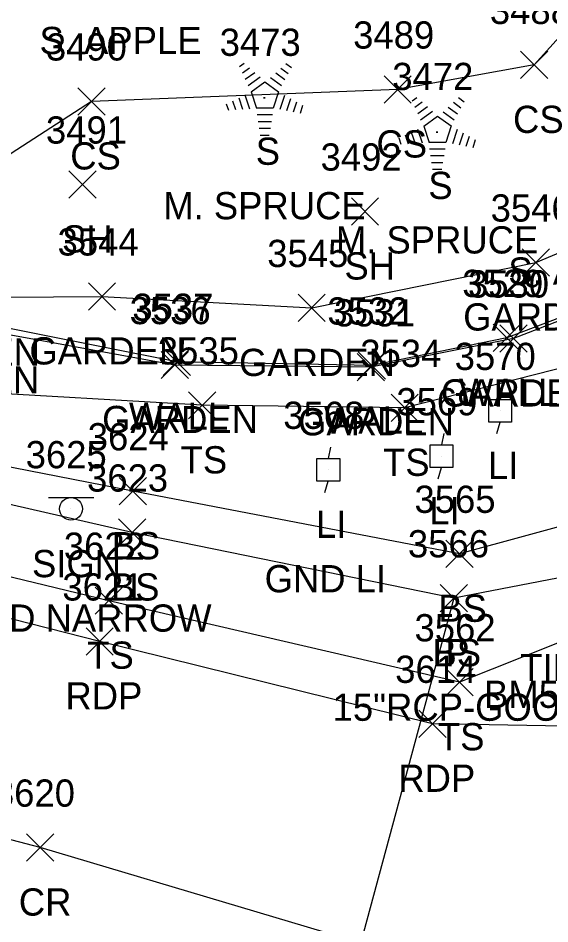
# Model space of a CAD drawing. Extents: x 1462089 to 1464015, y 730534 to 736144.
# Drawn here: x 1462800.7 to 1462839.8, y 732415.6 to 732482.1 of the extents above; entities that cross this region are included whole.
import ezdxf

# ---------------------------------------------------------------- set-up
doc = ezdxf.new("R2010")
doc.units = 0
for name, color, linetype in [('C_C', 7, 'Continuous'), ('D_A', 7, 'Continuous'), ('D_C', 7, 'Continuous'), ('D_I', 7, 'Continuous'), ('D_TIC', 7, 'Continuous'), ('DCP', 7, 'Continuous'), ('L_A', 7, 'Continuous'), ('L_C', 7, 'Continuous'), ('L_I', 7, 'Continuous'), ('L_TIC', 7, 'Continuous'), ('LAPB', 7, 'Continuous'), ('LELB', 7, 'Continuous'), ('LTC', 7, 'Continuous'), ('LW', 7, 'Continuous'), ('P_A', 7, 'Continuous'), ('P_I', 7, 'Continuous'), ('P_TIC', 7, 'Continuous'), ('PET', 7, 'Continuous'), ('PRC', 7, 'Continuous'), ('S_A', 7, 'Continuous'), ('S_C', 7, 'Continuous'), ('S_I', 7, 'Continuous'), ('SSGN', 7, 'Continuous'), ('U_A', 7, 'Continuous'), ('U_C', 7, 'Continuous'), ('U_I', 7, 'Continuous'), ('ULP', 7, 'Continuous')]:
    doc.layers.add(name, color=color, linetype=linetype)

msp = doc.modelspace()

# ---------------------------------------------------------------- linework, layer by layer
at = {"layer": 'D_TIC'}
for points in [[(1462831.711, 732438.481), (1462833.711, 732440.481)], [(1462833.711, 732438.481), (1462831.711, 732440.481)]]:
    msp.add_lwpolyline(points, dxfattribs=at)
at = {"layer": 'DCP'}
msp.add_lwpolyline([(1462832.711, 732439.481), (1462814.234, 732371.009)], dxfattribs=at)
at = {"layer": 'L_TIC'}
for points in [[(1462837.625, 732477.648), (1462839.625, 732479.648)], [(1462839.625, 732477.648), (1462837.625, 732479.648)], [(1462827.599, 732475.843), (1462829.599, 732477.843)], [(1462829.599, 732475.843), (1462827.599, 732477.843)], [(1462805.124, 732474.966), (1462807.124, 732476.966)], [(1462807.124, 732474.966), (1462805.124, 732476.966)], [(1462804.472, 732468.866), (1462806.472, 732470.866)], [(1462806.472, 732468.866), (1462804.472, 732470.866)], [(1462825.2, 732466.884), (1462827.2, 732468.884)], [(1462827.2, 732466.884), (1462825.2, 732468.884)], [(1462837.737, 732463.139), (1462839.737, 732465.139)], [(1462839.737, 732463.139), (1462837.737, 732465.139)], [(1462805.894, 732460.647), (1462807.894, 732462.647)], [(1462807.894, 732460.647), (1462805.894, 732462.647)], [(1462821.285, 732459.801), (1462823.285, 732461.801)], [(1462823.285, 732459.801), (1462821.285, 732461.801)], [(1462835.607, 732457.6), (1462837.607, 732459.6)], [(1462837.607, 732457.6), (1462835.607, 732459.6)], [(1462836.104, 732457.559), (1462838.104, 732459.559)], [(1462838.104, 732457.559), (1462836.104, 732459.559)], [(1462811.237, 732455.607), (1462813.237, 732457.607)], [(1462813.237, 732455.607), (1462811.237, 732457.607)], [(1462811.383, 732455.848), (1462813.383, 732457.848)], [(1462813.383, 732455.848), (1462811.383, 732457.848)], [(1462825.699, 732455.576), (1462827.699, 732457.576)], [(1462827.699, 732455.576), (1462825.699, 732457.576)], [(1462825.619, 732455.441), (1462827.619, 732457.441)], [(1462827.619, 732455.441), (1462825.619, 732457.441)], [(1462813.255, 732452.647), (1462815.255, 732454.647)], [(1462815.255, 732452.647), (1462813.255, 732454.647)], [(1462828.112, 732452.466), (1462830.112, 732454.466)], [(1462830.112, 732452.466), (1462828.112, 732454.466)], [(1462808.156, 732446.34), (1462810.156, 732448.34)], [(1462810.156, 732446.34), (1462808.156, 732448.34)], [(1462808.105, 732443.312), (1462810.105, 732445.312)], [(1462810.105, 732443.312), (1462808.105, 732445.312)], [(1462832.138, 732441.749), (1462834.138, 732443.749)], [(1462834.138, 732441.749), (1462832.138, 732443.749)], [(1462806.403, 732438.302), (1462808.403, 732440.302)], [(1462808.403, 732438.302), (1462806.403, 732440.302)], [(1462831.711, 732438.481), (1462833.711, 732440.481)], [(1462833.711, 732438.481), (1462831.711, 732440.481)], [(1462832.142, 732432.314), (1462834.142, 732434.314)], [(1462834.142, 732432.314), (1462832.142, 732434.314)]]:
    msp.add_lwpolyline(points, dxfattribs=at)
at = {"layer": 'LAPB'}
msp.add_lwpolyline([(1462865.016, 732480.874), (1462860.493, 732471.865), (1462849.751, 732463.449), (1462837.104, 732458.559), (1462826.619, 732456.441), (1462812.237, 732456.607), (1462796.179, 732459.522), (1462796.223, 732461.56), (1462806.894, 732461.647), (1462822.285, 732460.801), (1462838.737, 732464.139), (1462849.759, 732468.75), (1462857.441, 732476.782)], dxfattribs=at)
at = {"layer": 'LELB'}
for points in [[(1462962.051, 732738.86), (1462942.093, 732684.704), (1462930.349, 732649.849), (1462918.779, 732606.158), (1462910.515, 732577.075), (1462897.313, 732539.083), (1462883.37, 732494.351), (1462874.745, 732466.267), (1462864.696, 732450.437), (1462861.441, 732452.26), (1462854.05, 732449.477), (1462845.281, 732441.914), (1462832.711, 732439.481), (1462809.105, 732444.312), (1462762.719, 732454.921), (1462717.924, 732465.494), (1462675.121, 732482.37), (1462640.103, 732492.478), (1462631.962, 732496.427), (1462623.343, 732510.569), (1462622.33, 732524.867)], [(1462964.589, 732738.298), (1462945.297, 732683.439), (1462934.628, 732648.301), (1462922.94, 732604.455), (1462912.479, 732576.375), (1462900.293, 732538.088), (1462886.404, 732493.851), (1462878.638, 732463.219), (1462873.796, 732453.349), (1462865.224, 732445.194), (1462860.68, 732448.816), (1462854.34, 732445.391), (1462847.656, 732439.084), (1462833.142, 732433.314), (1462807.403, 732439.302), (1462761.489, 732450.408), (1462717.117, 732462.765), (1462672.88, 732476.46), (1462638.847, 732488.064), (1462628.323, 732495.04), (1462620.973, 732510.302), (1462619.534, 732525.266)], [(1462927.995, 732703.95), (1462913.72, 732663.308), (1462904.762, 732626.067), (1462895.224, 732616.018), (1462886.603, 732592.504), (1462880.252, 732582.304), (1462873.474, 732559.521), (1462870.274, 732539.778), (1462860.006, 732507.628), (1462849.679, 732490.923), (1462838.625, 732478.648), (1462828.599, 732476.843), (1462806.124, 732475.966), (1462790.408, 732465.788), (1462774.938, 732470.333)], [(1462938.529, 732701.154), (1462919.188, 732660.623), (1462907.452, 732626.729), (1462903.606, 732613.145), (1462893.414, 732589.656), (1462888.63, 732580.093), (1462887.401, 732563.484), (1462883.927, 732556.012), (1462884.623, 732537.604), (1462884.984, 732537.065), (1462874.272, 732495.685), (1462869.543, 732479.489), (1462861.11, 732472.141), (1462852.972, 732461.034), (1462844.109, 732457.291), (1462829.112, 732453.466), (1462814.255, 732453.647), (1462796.448, 732454.698), (1462777.989, 732457.609)], [(1462902.561, 732573.655), (1462893.764, 732541.415), (1462880.654, 732494.464), (1462872.026, 732468.089), (1462861.933, 732453.56), (1462852.599, 732451.436), (1462843.02, 732445.444), (1462833.138, 732442.749), (1462809.156, 732447.34), (1462778.483, 732453.334)]]:
    msp.add_lwpolyline(points, dxfattribs=at)
at = {"layer": 'LTC'}
for p, q in [((1462816.987, 732478.518), (1462817.341, 732478.775)), ((1462820.385, 732478.758), (1462820.804, 732478.453)), ((1462817.196, 732478.052), (1462817.726, 732478.436)), ((1462817.406, 732477.586), (1462818.11, 732478.098)), ((1462820.014, 732478.41), (1462820.564, 732478.011)), ((1462817.616, 732477.121), (1462818.494, 732477.758)), ((1462819.272, 732477.713), (1462820.081, 732477.124)), ((1462819.643, 732478.061), (1462820.322, 732477.568)), ((1462817.84, 732476.666), (1462818.852, 732477.4)), ((1462818.852, 732477.4), (1462819.849, 732476.675)), ((1462816.93, 732476.23), (1462817.201, 732475.395)), ((1462817.386, 732476.446), (1462817.716, 732475.427)), ((1462817.84, 732476.666), (1462818.227, 732475.472)), ((1462819.849, 732476.675), (1462819.458, 732475.472)), ((1462820.286, 732476.404), (1462819.949, 732475.365)), ((1462820.731, 732476.154), (1462820.444, 732475.269)), ((1462829.656, 732476.005), (1462830.011, 732476.262)), ((1462833.055, 732476.245), (1462833.474, 732475.941)), ((1462816.019, 732475.797), (1462816.171, 732475.329)), ((1462816.475, 732476.013), (1462816.686, 732475.362)), ((1462819.458, 732475.472), (1462818.227, 732475.472)), ((1462821.176, 732475.904), (1462820.939, 732475.174)), ((1462821.62, 732475.653), (1462821.433, 732475.079)), ((1462829.866, 732475.539), (1462830.395, 732475.923)), ((1462830.075, 732475.073), (1462830.779, 732475.585)), ((1462832.313, 732475.548), (1462832.992, 732475.055)), ((1462832.683, 732475.897), (1462833.233, 732475.498)), ((1462819.419, 732474.972), (1462818.275, 732474.972)), ((1462830.285, 732474.608), (1462831.163, 732475.246)), ((1462830.51, 732474.153), (1462831.521, 732474.887)), ((1462831.521, 732474.887), (1462832.518, 732474.162)), ((1462831.941, 732475.2), (1462832.751, 732474.611)), ((1462819.336, 732474.472), (1462818.347, 732474.472)), ((1462830.51, 732474.153), (1462830.897, 732472.959)), ((1462832.518, 732474.162), (1462832.127, 732472.959)), ((1462819.252, 732473.972), (1462818.42, 732473.972)), ((1462819.168, 732473.472), (1462818.493, 732473.472)), ((1462829.144, 732473.501), (1462829.356, 732472.849)), ((1462829.6, 732473.717), (1462829.871, 732472.882)), ((1462830.055, 732473.933), (1462830.386, 732472.914)), ((1462832.956, 732473.891), (1462832.618, 732472.852)), ((1462833.4, 732473.641), (1462833.113, 732472.756)), ((1462828.689, 732473.284), (1462828.841, 732472.816)), ((1462832.127, 732472.959), (1462830.897, 732472.959)), ((1462833.845, 732473.391), (1462833.608, 732472.661)), ((1462834.289, 732473.141), (1462834.103, 732472.566)), ((1462832.089, 732472.459), (1462830.944, 732472.459)), ((1462832.005, 732471.959), (1462831.017, 732471.959)), ((1462831.921, 732471.459), (1462831.09, 732471.459)), ((1462831.838, 732470.959), (1462831.163, 732470.959))]:
    msp.add_line(p, q, dxfattribs=at)
at = {"layer": 'LW'}
msp.add_lwpolyline([(1462863.176, 732480.952), (1462864.443, 732480.443), (1462860.428, 732471.987), (1462849.757, 732463.589), (1462836.607, 732458.6), (1462826.699, 732456.576), (1462812.383, 732456.848), (1462796.871, 732459.931), (1462796.223, 732461.56)], dxfattribs=at)
at = {"layer": 'P_TIC'}
for points in [[(1462805.725, 732435.312), (1462807.725, 732437.312)], [(1462807.725, 732435.312), (1462805.725, 732437.312)], [(1462830.156, 732429.265), (1462832.156, 732431.265)], [(1462832.156, 732429.265), (1462830.156, 732431.265)], [(1462801.356, 732420.176), (1462803.356, 732422.176)], [(1462803.356, 732420.176), (1462801.356, 732422.176)]]:
    msp.add_lwpolyline(points, dxfattribs=at)
at = {"layer": 'PET'}
msp.add_lwpolyline([(1462878.844, 732452.238), (1462872.718, 732444.023), (1462865.192, 732437.588), (1462853.095, 732431.598), (1462850.908, 732430.959), (1462843.603, 732430.04), (1462831.156, 732430.265), (1462806.725, 732436.312), (1462761.118, 732447.931), (1462716.675, 732460.252), (1462671.339, 732472.016), (1462637.059, 732482.513), (1462580.262, 732500.425)], dxfattribs=at)
at = {"layer": 'PRC'}
msp.add_lwpolyline([(1462860.168, 732402.537), (1462850.141, 732406.938), (1462802.356, 732421.176), (1462757.555, 732432.906), (1462714.029, 732445.147), (1462666.703, 732456.258), (1462620.19, 732470.696), (1462574.648, 732484.393)], dxfattribs=at)
at = {"layer": 'SSGN'}
for p, q in [((1462802.973, 732446.88), (1462806.306, 732446.88)), ((1462804.62, 732446.046), (1462804.62, 732446.046))]:
    msp.add_line(p, q, dxfattribs=at)
msp.add_circle((1462804.62, 732446.046), 0.833, dxfattribs=at)
at = {"layer": 'ULP'}
for p, q in [((1462836.295, 732454.909), (1462836.129, 732454.075)), ((1462835.295, 732452.409), (1462835.295, 732454.075)), ((1462835.295, 732454.075), (1462836.962, 732454.075)), ((1462836.962, 732454.075), (1462836.962, 732452.409)), ((1462836.129, 732453.242), (1462836.129, 732453.242)), ((1462836.962, 732452.409), (1462835.295, 732452.409)), ((1462835.879, 732451.575), (1462836.129, 732452.409)), ((1462831.982, 732451.579), (1462831.815, 732450.745)), ((1462823.675, 732450.583), (1462823.508, 732449.75)), ((1462830.982, 732449.079), (1462830.982, 732450.745)), ((1462830.982, 732450.745), (1462832.649, 732450.745)), ((1462832.649, 732450.745), (1462832.649, 732449.079)), ((1462822.675, 732448.083), (1462822.675, 732449.75)), ((1462822.675, 732449.75), (1462824.341, 732449.75)), ((1462824.341, 732449.75), (1462824.341, 732448.083)), ((1462831.815, 732449.912), (1462831.815, 732449.912)), ((1462823.508, 732448.917), (1462823.508, 732448.917)), ((1462832.649, 732449.079), (1462830.982, 732449.079)), ((1462831.565, 732448.245), (1462831.815, 732449.079)), ((1462824.341, 732448.083), (1462822.675, 732448.083)), ((1462823.258, 732447.25), (1462823.508, 732448.083))]:
    msp.add_line(p, q, dxfattribs=at)

# ---------------------------------------------------------------- texts
at = {"layer": 'C_C'}
for s, p in [("TIE=10.20 CH 'T' ARM MAST BASE", (1462837.598, 732433.395)), ('BM5 CH SQ ARM MAST ELEV:349.80', (1462834.939, 732431.431))]:
    msp.add_text(s, height=2, dxfattribs=at).set_placement(p)
at = {"layer": 'D_A'}
msp.add_text('P', height=2, dxfattribs=at).set_placement((1462832.089, 732434.481))
at = {"layer": 'D_C'}
msp.add_text('15"RCP-GOOD', height=2, dxfattribs=at).set_placement((1462823.821, 732430.481))
at = {"layer": 'D_I'}
msp.add_text('3566', height=2, dxfattribs=at).set_placement((1462829.349, 732442.481))
at = {"layer": 'L_A'}
for s, p in [('CS', (1462837.066, 732473.648)), ('CS', (1462827.04, 732471.843)), ('CS', (1462804.565, 732470.966)), ('S', (1462818.178, 732471.309)), ('S', (1462830.847, 732468.797)), ('SH', (1462803.96, 732464.866)), ('SH', (1462824.688, 732462.884)), ('GARDEN', (1462833.407, 732459.139)), ('GARDEN', (1462790.892, 732456.56)), ('GARDEN', (1462801.563, 732456.647)), ('GARDEN', (1462816.954, 732455.801)), ('GARDEN', (1462790.848, 732454.522)), ('GARDEN', (1462831.773, 732453.559)), ('WALL', (1462833.095, 732453.6)), ('GARDEN', (1462806.906, 732451.607)), ('WALL', (1462808.871, 732451.848)), ('WALL', (1462823.187, 732451.576)), ('GARDEN', (1462821.288, 732451.441)), ('TS', (1462812.665, 732448.647)), ('TS', (1462827.522, 732448.466)), ('BS', (1462807.597, 732442.34)), ('BS', (1462807.546, 732439.312)), ('BS', (1462831.579, 732437.749)), ('TS', (1462805.812, 732434.302)), ('BS', (1462831.152, 732434.481)), ('TS', (1462831.551, 732428.314))]:
    msp.add_text(s, height=2, dxfattribs=at).set_placement(p)
at = {"layer": 'L_C'}
for s, p in [('S. APPLE', (1462802.31, 732479.438)), ('M. SPRUCE', (1462811.39, 732467.309)), ('M. SPRUCE', (1462824.06, 732464.797)), ('S. APPLE', (1462836.715, 732462.508))]:
    msp.add_text(s, height=2, dxfattribs=at).set_placement(p)
at = {"layer": 'L_I'}
for s, p in [('3488', (1462835.365, 732481.648)), ('3489', (1462825.331, 732479.843)), ('3490', (1462802.778, 732478.966)), ('3473', (1462815.532, 732479.309)), ('3472', (1462828.201, 732476.797)), ('3491', (1462802.779, 732472.866)), ('3492', (1462822.94, 732470.884)), ('3546', (1462835.422, 732467.139)), ('3544', (1462803.634, 732464.647)), ('3545', (1462819.025, 732463.801)), ('3529', (1462833.339, 732461.6)), ('3530', (1462833.757, 732461.559)), ('3536', (1462808.922, 732459.607)), ('3537', (1462809.123, 732459.848)), ('3532', (1462823.439, 732459.576)), ('3531', (1462823.926, 732459.441)), ('3535', (1462810.995, 732456.647)), ('3534', (1462825.853, 732456.466)), ('3624', (1462805.849, 732450.34)), ('3623', (1462805.798, 732447.312)), ('3565', (1462829.831, 732445.749)), ('3622', (1462804.096, 732442.302)), ('3566', (1462829.349, 732442.481)), ('3562', (1462829.835, 732436.314))]:
    msp.add_text(s, height=2, dxfattribs=at).set_placement(p)
at = {"layer": 'LTC'}
for p in [(1462818.734, 732476.413), (1462831.404, 732473.901)]:
    msp.add_text('.', height=1.037, rotation=270, dxfattribs=at).set_placement(p)
at = {"layer": 'P_A'}
for s, p in [('RDP', (1462804.213, 732431.312)), ('RDP', (1462828.645, 732425.265)), ('CR', (1462800.789, 732416.176))]:
    msp.add_text(s, height=2, dxfattribs=at).set_placement(p)
at = {"layer": 'P_I'}
for s, p in [('3621', (1462803.985, 732439.312)), ('3614', (1462828.416, 732433.265)), ('3620', (1462798.962, 732424.176))]:
    msp.add_text(s, height=2, dxfattribs=at).set_placement(p)
at = {"layer": 'S_A'}
msp.add_text('SIGN', height=2, dxfattribs=at).set_placement((1462801.758, 732441.026))
at = {"layer": 'S_C'}
msp.add_text('ROAD NARROW', height=2, dxfattribs=at).set_placement((1462794.285, 732437.026))
at = {"layer": 'S_I'}
msp.add_text('3625', height=2, dxfattribs=at).set_placement((1462801.293, 732449.026))
at = {"layer": 'U_A'}
for p in [(1462835.231, 732448.242), (1462830.918, 732444.912), (1462822.61, 732443.917)]:
    msp.add_text('LI', height=2, dxfattribs=at).set_placement(p)
at = {"layer": 'U_C'}
msp.add_text('GND LI', height=2, dxfattribs=at).set_placement((1462818.831, 732439.917))
at = {"layer": 'U_I'}
for s, p in [('3570', (1462832.782, 732456.242)), ('3569', (1462828.5, 732452.912)), ('3568', (1462820.201, 732451.917))]:
    msp.add_text(s, height=2, dxfattribs=at).set_placement(p)

doc.saveas('drawing.dxf')
